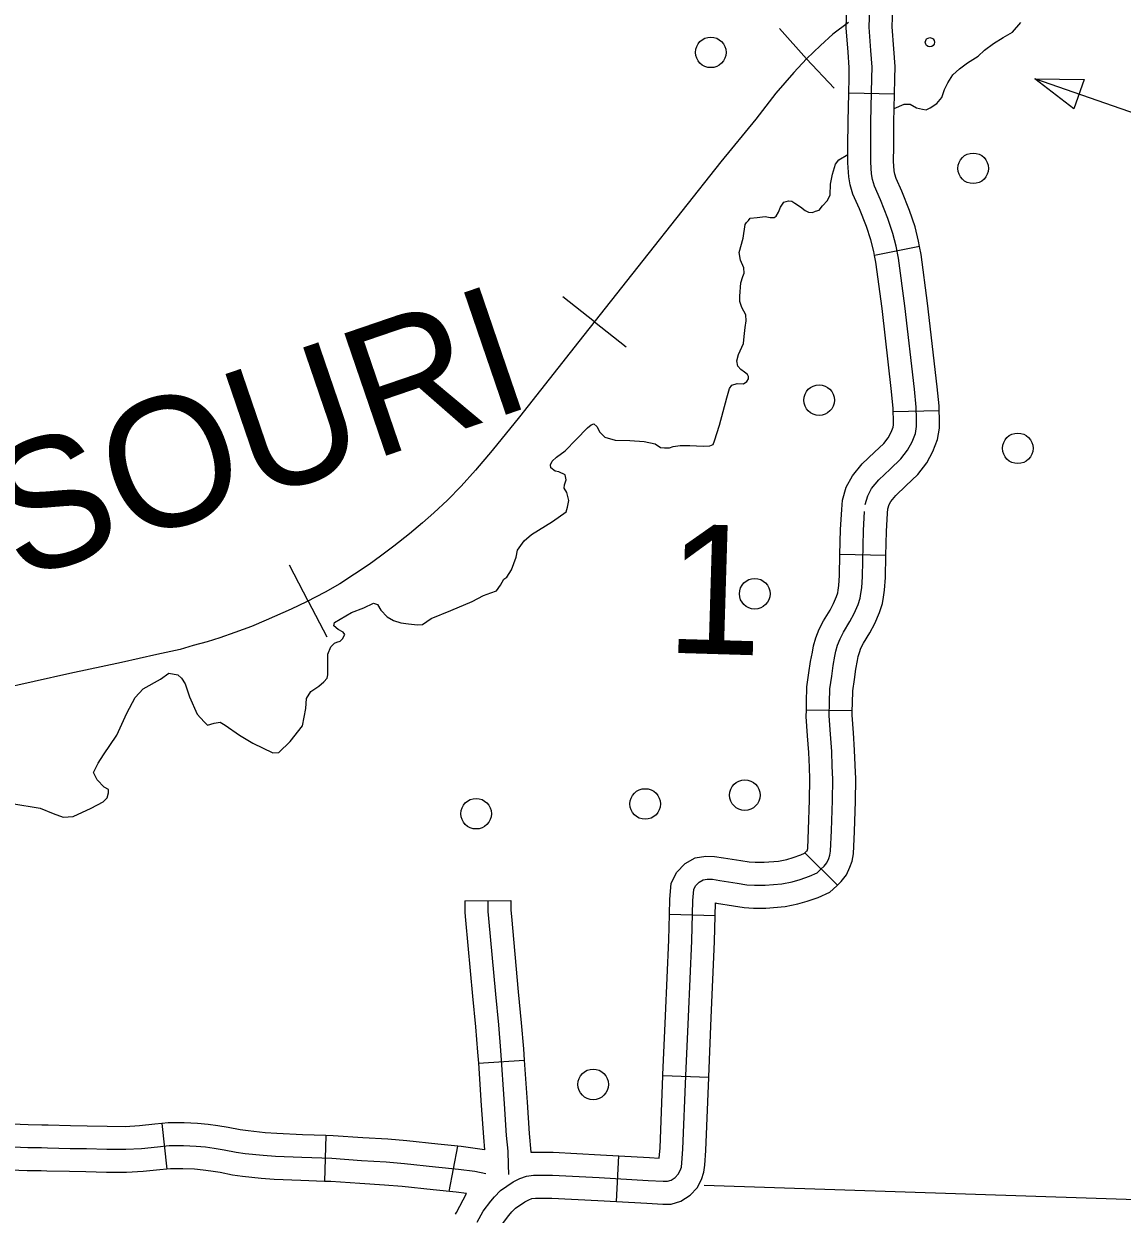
# Model space of a CAD drawing. Extents: x 653372 to 905732, y 627442 to 787275.
# Drawn here: x 717055 to 720645, y 767320 to 771211 of the extents above; entities that cross this region are included whole.
import ezdxf

# ---------------------------------------------------------------- set-up
doc = ezdxf.new("R2010")
doc.units = 0
for name, color, linetype in [('32', 7, 'Continuous'), ('35', 7, 'Continuous'), ('40', 7, 'Continuous'), ('5', 7, 'Continuous'), ('56', 7, 'Continuous')]:
    doc.layers.add(name, color=color, linetype=linetype)

msp = doc.modelspace()

# ---------------------------------------------------------------- linework, layer by layer
at = {"layer": '32'}
for p, q in [((719901.1, 770980.9), (719751.2, 770984.3)), ((719983.2, 770483.7), (719836.1, 770454.4)), ((720047.1, 769946.6), (719897.1, 769943.2)), ((719872.6, 769473), (719722.6, 769476.1)), ((719762.9, 768965.6), (719612.9, 768967.8)), ((719714.5, 768395.5), (719608.2, 768501.3)), ((718496.6, 768343.9), (718646.6, 768344.9)), ((719315.2, 768295.4), (719165.3, 768299.2)), ((718540.7, 767813.2), (718690.3, 767823.5)), ((719293.6, 767766.9), (719143.8, 767772.6)), ((717506.5, 767616.5), (717522.6, 767467.4)), ((718042.5, 767577.2), (718037.4, 767427.3)), ((718472.7, 767542), (718444.4, 767394.6)), ((718991.7, 767361.1), (719000, 767510.9))]:
    msp.add_line(p, q, dxfattribs=at)
for points in [[(719901.1, 770980.9), (719902.3, 771031.2), (719903.5, 771072), (719898.8, 771130), (719893.4, 771202), (719895.3, 771262.8), (719896, 771319.1), (719898.4, 771374.6), (719905.4, 771418.6), (719917.1, 771497.7)], [(719751.2, 770984.3), (719752.4, 771035.2), (719753.3, 771068.2), (719749.3, 771118.4), (719743.3, 771198.6), (719745.3, 771266), (719745.9, 771312.9)], [(719805.3, 769639.9), (719813.3, 769668.3), (719826, 769691.9), (719849.8, 769721.1), (719886.8, 769756), (719921.8, 769788.9), (719943.6, 769817.2), (719958.4, 769844.8), (719969.2, 769872.4), (719972.9, 769895.3), (719972.7, 769920.3), (719971.8, 769958.2), (719966.3, 770016.8), (719934.8, 770289.3), (719914.5, 770444.8), (719906.7, 770484), (719896, 770526.3), (719879.5, 770574.7), (719855.3, 770635.7), (719835.7, 770680.3), (719829.4, 770702.4), (719825.9, 770720.5), (719823.1, 770759.6), (719823.6, 770809.5), (719824, 770890.4), (719827.3, 771033.2), (719828.4, 771070.1), (719824.1, 771124.2), (719818.4, 771200.3), (719820.3, 771264.4)], [(719836.1, 770454.4), (719833.5, 770467.5), (719824, 770504.9), (719809.1, 770548.8), (719786.1, 770606.8), (719765, 770654.7), (719756.3, 770685.1), (719751.4, 770710.7), (719748.1, 770757.2), (719748.6, 770810.1), (719749, 770891.5), (719751.2, 770984.3)], [(719983.2, 770483.7), (719979.9, 770500.6), (719968, 770547.6), (719949.9, 770600.7), (719924.5, 770664.6), (719906.4, 770705.8), (719902.4, 770719.8), (719900.4, 770730.3), (719898.1, 770761.9), (719898.6, 770808.9), (719899, 770889.3), (719901.1, 770980.9)], [(720047.1, 769946.6), (720046.7, 769962.6), (720040.9, 770024.6), (720009.3, 770298.5), (719988.6, 770457), (719983.2, 770483.7)], [(719897.1, 769943.2), (719896.9, 769953.9), (719891.7, 770009), (719860.4, 770280.2), (719840.5, 770432.6), (719836.1, 770454.4)], [(719722.6, 769476.1), (719724.4, 769558.4), (719728.4, 769623.3), (719731.2, 769653.6), (719743.4, 769696.6), (719763.3, 769733.7), (719794.8, 769772.4), (719835.4, 769810.6), (719866, 769839.4), (719880.5, 769858.2), (719890.2, 769876.3), (719896.5, 769892.3), (719897.9, 769900.9), (719897.7, 769919), (719897.1, 769943.2)], [(719872.6, 769473), (719874.3, 769552.1), (719878, 769611.8), (719879.3, 769626.2), (719883.2, 769640), (719888.7, 769650), (719904.9, 769669.9), (719938.3, 769701.4), (719977.6, 769738.4), (720006.8, 769776.3), (720026.6, 769813.2), (720042, 769852.6), (720048, 769889.6), (720047.7, 769921.5), (720047.1, 769946.6)], [(719209.5, 767532.1), (719218.8, 767772.1), (719227.3, 767964.6), (719238.2, 768214.1), (719241.4, 768345.3), (719244.5, 768381.2), (719250.3, 768393.3), (719262.9, 768405.8), (719275.3, 768412.9), (719289, 768415.2), (719305.9, 768414.7), (719330.3, 768411.2), (719387, 768402), (719418, 768397), (719443.1, 768395.6), (719477.7, 768395.2), (719532.8, 768399.7), (719566.9, 768406.8), (719592.2, 768414.2), (719623.1, 768424.8), (719647.9, 768436.3), (719660.4, 768447.5), (719670.9, 768458), (719679.4, 768468.6), (719685.9, 768482.7), (719689.6, 768493.4), (719692.1, 768506.9), (719695.4, 768574.5), (719698.3, 768672.1), (719699.1, 768742.5), (719697.6, 768784.6), (719695.7, 768832.9), (719691.9, 768888.7), (719687.6, 768948.8), (719688.2, 768992.2), (719689.6, 769037), (719695.6, 769078.9), (719700.7, 769114), (719706.4, 769143.7), (719709.6, 769160.6), (719714.9, 769180.1), (719723, 769200.9), (719734.5, 769223), (719755.2, 769257.6), (719769.4, 769283.3), (719781.9, 769312.8), (719788.6, 769333.6), (719791.1, 769348.5), (719793.7, 769367.4), (719796.2, 769404.6), (719799.3, 769555.2), (719803.2, 769617.5)], [(719612.9, 768967.8), (719613.3, 768993.9), (719614.7, 769043.4), (719621.4, 769089.6), (719626.7, 769126.4), (719632.7, 769157.7), (719636.5, 769177.5), (719643.6, 769203.6), (719654.6, 769232), (719669, 769259.6), (719690.2, 769295), (719701.9, 769316.1), (719711.5, 769338.9), (719715.5, 769351.4), (719716.9, 769359.7), (719719, 769375), (719721.2, 769407.9), (719722.6, 769476.1)], [(719762.9, 768965.6), (719763.2, 768990.6), (719764.4, 769030.5), (719769.8, 769068.1), (719774.7, 769101.6), (719780, 769129.7), (719782.7, 769143.6), (719786.2, 769156.6), (719791.4, 769169.9), (719800, 769186.3), (719820.3, 769220.2), (719837, 769250.4), (719852.2, 769286.6), (719861.7, 769315.8), (719865.2, 769337.2), (719868.3, 769359.8), (719871.1, 769401.4), (719872.6, 769473)], [(719608.2, 768501.3), (719614.8, 768508), (719615.1, 768508.3), (719616.3, 768510.8), (719616.8, 768512.4), (719617.4, 768515.5), (719620.4, 768577.4), (719623.3, 768673.7), (719624.1, 768741.6), (719622.7, 768781.8), (719620.8, 768828.9), (719617.1, 768883.5), (719612.6, 768946.7), (719612.9, 768967.8)], [(719714.5, 768395.5), (719727, 768408), (719743.6, 768428.9), (719755.5, 768454.5), (719762.4, 768474.4), (719766.7, 768498.4), (719770.3, 768571.5), (719773.3, 768670.6), (719774.1, 768743.4), (719772.6, 768787.4), (719770.6, 768836.9), (719766.7, 768893.9), (719762.7, 768950.9), (719762.9, 768965.6)], [(719165.3, 768299.2), (719166.5, 768349.5), (719171, 768401.3), (719188.3, 768437.4), (719217.1, 768466), (719249.7, 768484.6), (719283.8, 768490.4), (719312.3, 768489.5), (719341.5, 768485.4), (719398.9, 768476.1), (719426.2, 768471.7), (719445.6, 768470.6), (719475.1, 768470.3), (719522.1, 768474.1), (719548.7, 768479.6), (719569.5, 768485.7), (719595.1, 768494.5), (719606.3, 768499.7), (719608.9, 768502), (719608.2, 768501.3)], [(719315.2, 768295.4), (719316.3, 768337.4), (719319, 768337.1), (719375, 768328), (719409.9, 768322.4), (719440.6, 768320.6), (719480.3, 768320.2), (719543.5, 768325.3), (719585.1, 768334), (719615, 768342.7), (719651.1, 768355.1), (719689.4, 768372.9), (719712, 768392.9), (719714.5, 768395.5)], [(718496.6, 768343.9), (718496.9, 768306.7), (718499, 768280.6), (718521.6, 768032.6), (718531.3, 767932.5), (718538.2, 767849.2), (718540.7, 767813.2)], [(718571.6, 768344.4), (718571.9, 768310), (718573.7, 768287), (718596.2, 768039.6), (718606, 767939.3), (718613, 767854.9), (718625, 767680.5), (718632.1, 767577.7), (718636.9, 767526), (718638.1, 767481.3), (718639, 767449.4)], [(718646.6, 768344.9), (718646.9, 768313.3), (718648.5, 768293.4), (718670.9, 768046.6), (718680.7, 767946), (718687.8, 767860.6), (718690.3, 767823.5)], [(719143.8, 767772.6), (719143.8, 767775.2), (719152.4, 767967.9), (719163.2, 768216.7), (719165.3, 768299.2)], [(719293.6, 767766.9), (719293.7, 767769), (719302.2, 767961.4), (719313.1, 768211.5), (719315.2, 768295.4)], [(718690.3, 767823.5), (718699.8, 767685.7), (718706.8, 767583.8), (718712.5, 767522.9)], [(718540.7, 767813.2), (718550.1, 767675.4), (718557.3, 767571.7), (718561.1, 767530.7)], [(718991.7, 767361.1), (719091.3, 767355.6), (719143.9, 767352.6), (719170.7, 767353.1), (719202.9, 767362.8), (719232.9, 767382), (719255.7, 767406.6), (719269.9, 767433), (719277.9, 767457.4), (719280.8, 767479.9), (719284.4, 767527.8), (719293.6, 767766.9)], [(719000, 767510.9), (719099.7, 767505.4), (719132.2, 767503.5), (719134.7, 767536.4), (719143.8, 767772.6)], [(717506.5, 767616.5), (717483.3, 767614), (717433, 767608.7), (717386.2, 767605.9), (717327.8, 767606.1), (717261.5, 767608.1), (717207.6, 767609.1), (717134.1, 767610.9), (717113.9, 767611.5), (717069.5, 767611.8), (716990.4, 767615.2)], [(718042.5, 767577.2), (717966, 767579.9), (717882, 767583.2), (717844.1, 767586.3), (717787.8, 767592), (717762, 767595.7), (717723.2, 767603.4), (717688.7, 767608.9), (717657.8, 767613.4), (717622.6, 767616.3), (717578.5, 767618.6), (717526.6, 767618.7), (717506.5, 767616.5)], [(718561.1, 767530.7), (718485, 767540.7), (718408.7, 767548.5), (718306.5, 767559.5), (718244.6, 767564.8), (718163.3, 767569.7), (718065.6, 767576.4), (718042.5, 767577.2)], [(718565.2, 767452.3), (718529.4, 767459.2), (718476.3, 767466.2), (718400.9, 767473.9), (718299.3, 767484.8), (718239.1, 767490), (718158.4, 767494.9), (718061.7, 767501.5), (717963.2, 767504.9), (717877.5, 767508.3), (717837.2, 767511.6), (717778.8, 767517.5), (717749.3, 767521.7), (717710.1, 767529.6), (717677.4, 767534.7), (717649.2, 767538.9), (717617.7, 767541.5), (717576.5, 767543.6), (717530.5, 767543.7), (717491.3, 767539.5), (717439.1, 767534), (717388.3, 767530.9), (717326.6, 767531.1), (717259.7, 767533.1), (717206, 767534.1), (717132.1, 767535.9), (717112.5, 767536.5), (717067.6, 767536.8), (716921, 767543.1)], [(718536.8, 767293.9), (718556.2, 767329.9), (718581.6, 767362.4), (718593.5, 767377), (718613.1, 767397.5), (718654, 767425.4), (718676.7, 767437), (718697.9, 767443.8), (718721.1, 767447.8), (718783.2, 767447.3), (718935.6, 767439.4), (719095.5, 767430.5), (719145.3, 767427.6), (719158.9, 767427.9), (719171.2, 767431.6), (719184.4, 767440), (719194.2, 767450.6), (719200.7, 767462.6), (719204.4, 767474.1), (719206.2, 767487.6), (719209.5, 767532.1)], [(718712.5, 767522.9), (718785.5, 767522.3), (718939.7, 767514.3), (719000, 767510.9)], [(718037.4, 767427.3), (717960.5, 767430), (717872.9, 767433.4), (717830.4, 767436.9), (717769.7, 767443.1), (717736.7, 767447.8), (717696.9, 767455.7), (717666, 767460.6), (717640.6, 767464.3), (717612.7, 767466.7), (717574.5, 767468.6), (717534.5, 767468.7), (717522.6, 767467.4)], [(717522.6, 767467.4), (717499.3, 767464.9), (717445.3, 767459.2), (717390.4, 767455.9), (717325.3, 767456.1), (717257.9, 767458.1), (717204.4, 767459.1), (717130, 767460.9), (717111.1, 767461.5), (717065.7, 767461.8), (716984, 767465.3)], [(718501.8, 767387.2), (718467.6, 767391.7), (718393, 767399.3), (718292.1, 767410.2), (718233.6, 767415.2), (718153.6, 767420), (718057.9, 767426.6), (718037.4, 767427.3)], [(718466.4, 767319.9), (718468.9, 767326), (718501.8, 767387.2)], [(718604.6, 767261.7), (718619.2, 767288.8), (718640.2, 767315.6), (718649.7, 767327.3), (718661.9, 767340), (718692.3, 767360.8), (718705.3, 767367.4), (718716, 767370.8), (718727.3, 767372.8), (718780.9, 767372.4), (718931.6, 767364.5), (718991.7, 767361.1)]]:
    msp.add_lwpolyline(points, dxfattribs=at)
at = {"layer": '35'}
for points in [[(719900.1, 770934), (719932.4, 770948.9), (719951.7, 770948.4), (719972.9, 770937), (719992.1, 770932.1), (720004.9, 770930.6), (720018, 770936.7), (720039.9, 770951.1), (720055.6, 770971), (720064.9, 770996.6), (720075.3, 771018.8), (720092.2, 771044.1), (720113.2, 771063.9), (720139.6, 771083.6), (720174.6, 771105.1), (720195.6, 771124.9), (720224.2, 771146.6), (720256, 771166.1), (720286.6, 771184.5), (720313.4, 771216)], [(718827.5, 769615.5), (718831.6, 769630.8), (718836.8, 769652.5), (718830.3, 769679.1), (718821.7, 769693), (718822, 769703.9), (718827.9, 769720.2), (718823.9, 769736.7), (718803.2, 769746.4), (718791.5, 769748.6), (718778.1, 769759.9), (718776.6, 769769.1), (718781.5, 769781.7), (718796.5, 769794.9), (718824.4, 769815.9), (718860.1, 769852.2), (718897.7, 769891.1), (718909.8, 769900.8), (718918.1, 769903.3), (718927.9, 769894.8), (718938.2, 769876.2), (718954.1, 769860.3), (718987.5, 769850.2), (719035.7, 769848.7), (719083, 769846.4), (719118.3, 769838), (719136.1, 769826.6), (719148.8, 769825.3), (719165.2, 769824.8), (719177.2, 769829.9), (719200.1, 769832.9), (719231.9, 769832.8), (719275, 769830.2), (719297.8, 769832.2), (719308, 769836.5), (719312.9, 769848.2), (719329, 769899.6), (719352.6, 769989.1), (719361.7, 770018.9), (719369.3, 770029.6), (719386.8, 770035.4), (719407.7, 770034.8), (719418.8, 770041.7), (719423.7, 770050.7), (719423.9, 770058), (719420.5, 770065.4), (719410.7, 770072.9), (719398.2, 770081.5), (719388.5, 770092.7), (719385.4, 770109.2), (719391.5, 770130), (719407.1, 770165.9), (719409.6, 770189.6), (719413.2, 770218.6), (719416.6, 770240.3), (719415.4, 770260.4), (719401.6, 770284.5), (719394.9, 770303.8), (719395.4, 770321.1), (719398.5, 770365.1), (719405.5, 770385), (719409.5, 770396.7), (719408.2, 770414), (719397.1, 770438.9), (719393.3, 770463.6), (719406.5, 770510.6), (719413.3, 770555), (719417.1, 770561.3), (719423.7, 770568.4), (719429.4, 770575.5), (719452.3, 770578.5), (719477.8, 770581.3), (719494.1, 770578.1), (719507.8, 770577.7), (719514.3, 770583), (719522, 770595.5), (719527.9, 770611.7), (719539.3, 770627.8), (719555, 770632.8), (719564.9, 770631.5), (719575.7, 770624.8), (719593.5, 770613.4), (719609.5, 770601.1), (719620.3, 770595.3), (719633, 770594), (719643.2, 770599.1), (719655.1, 770602.4), (719665.5, 770615.8), (719681.5, 770633.5), (719690.3, 770652.4), (719691.3, 770686.9), (719697.8, 770719.5), (719707.9, 770752), (719719.2, 770767.2), (719748.3, 770784.2)], [(717713.3, 768918.6), (717759.7, 768886.3), (717803.6, 768859.5), (717868.3, 768828.4), (717888.3, 768829.6), (717925.8, 768864.9), (717965.6, 768916.5), (717976.4, 768972.7), (717979.2, 769005.4), (717992.6, 769028.7), (718018.7, 769046.1), (718035.5, 769060.2), (718046.8, 769072.6), (718048.9, 769083.4), (718049.1, 769150.8), (718058.9, 769174.2), (718070.2, 769186.6), (718077.6, 769190), (718088.6, 769193.4), (718096.1, 769200.4), (718103.9, 769214.8), (718098.6, 769222.2), (718082.5, 769231.8), (718068.3, 769243.2), (718070.4, 769254), (718126, 769287), (718166.2, 769302), (718198.3, 769317.8), (718210.9, 769313.6), (718222.4, 769294.2), (718242.1, 769272.5), (718262.8, 769260.4), (718286.8, 769253.4), (718312.2, 769249.4), (718342, 769246.6), (718358, 769248), (718386.6, 769267.6), (718450.4, 769293), (718520.3, 769322.5), (718557.5, 769342.2), (718581, 769351.5), (718599.5, 769358.2), (718612.7, 769376), (718624.3, 769395.7), (718633.6, 769402.7), (718648.8, 769426), (718664.6, 769467.4), (718669, 769490.9), (718689.9, 769521.3), (718714.2, 769542.4), (718782.9, 769584), (718827.5, 769615.5)], [(717015.4, 768662.7), (717107.8, 768647.2), (717151, 768629.5), (717183.4, 768617.6), (717216.3, 768620.3), (717275.4, 768647.6), (717314.3, 768668.3), (717327.4, 768680.7), (717331.5, 768696.9), (717331.8, 768707.9), (717317.5, 768715.6), (717294.6, 768740), (717282.5, 768764), (717298, 768794.5), (717315.2, 768821.3), (717359, 768885.6), (717392.1, 768957.4), (717419.2, 769009.4), (717445.5, 769037.8), (717501.1, 769068.9), (717529, 769088.1), (717558, 769083.6), (717570.4, 769072.3), (717582.6, 769053.7), (717595.9, 769011.4), (717621.5, 768954.2), (717644.4, 768929.8), (717655, 768918.6), (717677.1, 768925.2), (717697.2, 768928.2), (717713.3, 768918.6)]]:
    msp.add_lwpolyline(points, dxfattribs=at)
at = {"layer": '40'}
for p, q in [((719613.5, 771097.4), (719525.5, 771195.8)), ((719613.5, 771097.4), (719703.7, 771001.1)), ((718920.1, 770237.1), (718816.7, 770319)), ((718920.1, 770237.1), (719023.6, 770155.2)), ((717984.5, 769324.3), (717923.1, 769441.2)), ((717984.5, 769324.3), (718045.9, 769207.5))]:
    msp.add_line(p, q, dxfattribs=at)
for points in [[(719750.3, 771215.8), (719699.5, 771177), (719658.9, 771141), (719613.5, 771097.4), (719571.8, 771052.2), (719513.2, 770984.2), (719447.9, 770899.3), (719333.7, 770760.1), (719078.7, 770437.4), (718869.3, 770172.9), (718675.5, 769926.4), (718585.4, 769816.7), (718531.6, 769752.4), (718484.3, 769699.6), (718440.3, 769654.4), (718394.9, 769612.4), (718358.6, 769580.5), (718315.6, 769543.8), (718264.8, 769503.4), (718221.2, 769470.6), (718183.2, 769443.9), (718135.8, 769412), (718087.6, 769380.1), (718040.3, 769353.6), (717978.9, 769321.4), (717929.3, 769297.3), (717846.7, 769261.5), (717798.9, 769241.2), (717744.8, 769221.1), (717695.5, 769204), (717654, 769190.5), (717608.7, 769178.7), (717565.7, 769166), (717489.3, 769149.7), (717373.8, 769123.8), (717205.4, 769087.7), (716971.1, 769035.1)], [(719750.3, 771215.8), (719699.5, 771177), (719658.9, 771141), (719613.5, 771097.4), (719571.8, 771052.2), (719513.2, 770984.2), (719447.9, 770899.3), (719333.7, 770760.1), (719078.7, 770437.4), (718869.3, 770172.9), (718675.5, 769926.4), (718585.4, 769816.7), (718531.6, 769752.4), (718484.3, 769699.6), (718440.3, 769654.4), (718394.9, 769612.4), (718358.6, 769580.5), (718315.6, 769543.8), (718264.8, 769503.4), (718221.2, 769470.6), (718183.2, 769443.9), (718135.8, 769412), (718087.6, 769380.1), (718040.3, 769353.6), (717978.9, 769321.4), (717929.3, 769297.3), (717846.7, 769261.5)], [(717846.7, 769261.5), (717798.9, 769241.2), (717744.8, 769221.1), (717695.5, 769204), (717654, 769190.5), (717608.7, 769178.7), (717565.7, 769166), (717489.3, 769149.7), (717373.8, 769123.8), (717205.4, 769087.7), (716971.1, 769035.1)]]:
    msp.add_lwpolyline(points, dxfattribs=at)
at = {"layer": '5'}
msp.add_lwpolyline([(721841.2, 767328.2), (719278.7, 767413.3)], dxfattribs=at)
at = {"layer": '56'}
for p, q in [((720487.7, 770933.2), (720360.1, 771031.8)), ((720360.1, 771031.8), (720521.3, 771029.5)), ((720521.3, 771029.5), (720487.7, 770933.2))]:
    msp.add_line(p, q, dxfattribs=at)
msp.add_lwpolyline([(720795.1, 770879.7), (720360.1, 771031.8)], dxfattribs=at)
for centre, radius in [((719300.4, 771118), 50), ((720016.7, 771151.1), 15), ((720158.2, 770738.9), 50), ((719654.5, 769981.2), 50), ((720303.9, 769823.6), 50), ((719444.1, 769348.2), 50), ((719411.7, 768689.9), 50), ((718533.3, 768629.2), 50), ((719086.1, 768661), 50), ((718916, 767744.3), 50)]:
    msp.add_circle(centre, radius, dxfattribs=at)

# ---------------------------------------------------------------- texts
at = {"layer": '40'}
msp.add_text('MISSOURI', height=422.4, rotation=18.8725, dxfattribs=at).set_placement((716087, 769063.8))
at = {"layer": '5'}
msp.add_text('1', height=422.4, rotation=358.28, dxfattribs=at).set_placement((719151.1, 769155.9))

doc.saveas('drawing.dxf')
